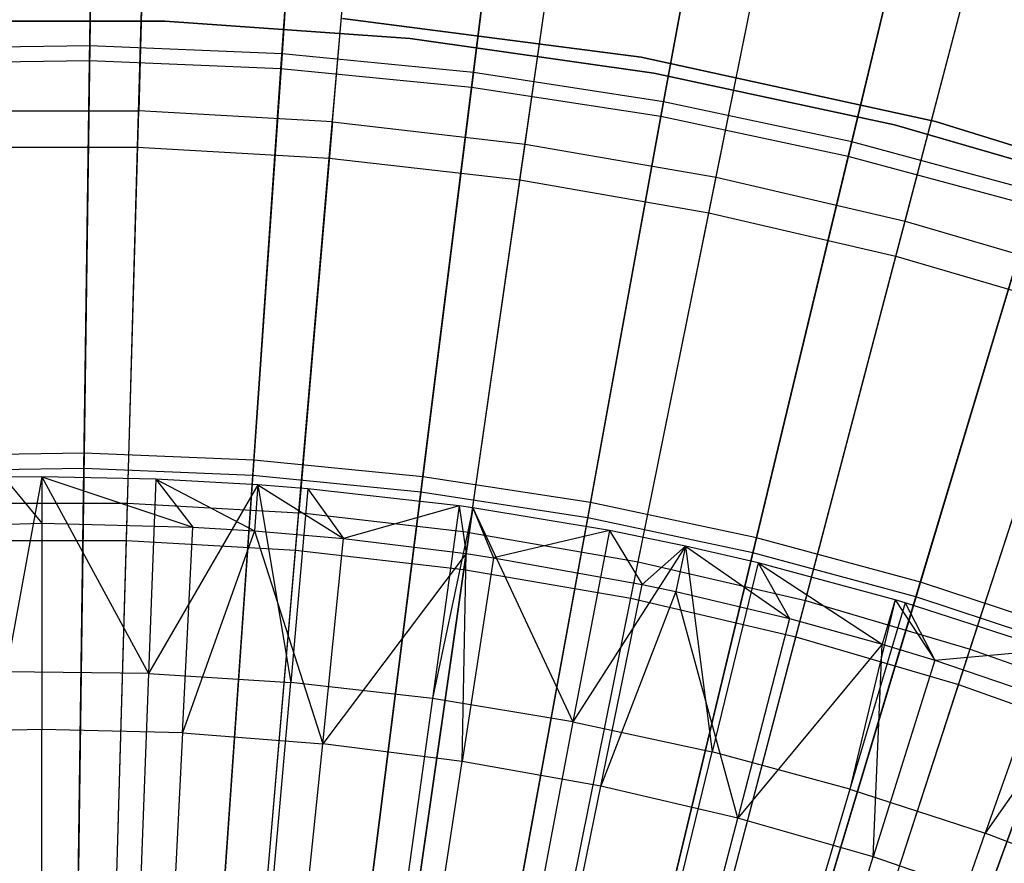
# Model space of a CAD drawing. Extents: x 0.1 to 12.1, y -6 to 6.
# Tile 265 of 334: x 6.044 to 6.775, y 1.963 to 2.589. Entities that reach past the tile are written whole.
import ezdxf

# ---------------------------------------------------------------- set-up
doc = ezdxf.new("R2010")
doc.units = 0
doc.header["$LTSCALE"] = 2.54
doc.layers.get('0').update_dxf_attribs({"linetype": 'CONTINUOUS'})

# ---------------------------------------------------------------- blocks, each defined once
blk = doc.blocks.new('DROPS_COLOR_B-11195_STL')
at = {"color": 0}
for p, q in [((6.14011, 2.80421, 12.72197), (6.13204, 2.52169, 12.88484)), ((6.14011, 2.80421, 12.72197), (6.13204, 2.52169, 12.88484)), ((6.27588, 2.51346, 12.88484), (6.30007, 2.79506, 12.72197)), ((6.27588, 2.51346, 12.88484), (6.30007, 2.79506, 12.72197)), ((6.13127, 2.4948, 2.48739), (6.13937, 2.77816, 2.64879)), ((6.13127, 2.4948, 2.48739), (6.13937, 2.77816, 2.64879)), ((6.41902, 2.49704, 12.88484), (6.45924, 2.7768, 12.72197)), ((6.41902, 2.49704, 12.88484), (6.45924, 2.7768, 12.72197)), ((6.27358, 2.48666, 2.48739), (6.29784, 2.7691, 2.64879)), ((6.27358, 2.48666, 2.48739), (6.29784, 2.7691, 2.64879)), ((6.41519, 2.47041, 2.48739), (6.45554, 2.75101, 2.64879)), ((6.41519, 2.47041, 2.48739), (6.45554, 2.75101, 2.64879)), ((6.56099, 2.47247, 12.88484), (6.61712, 2.74948, 12.72197)), ((6.56099, 2.47247, 12.88484), (6.61712, 2.74948, 12.72197)), ((6.55565, 2.44611, 2.48739), (6.61194, 2.72394, 2.64879)), ((6.55565, 2.44611, 2.48739), (6.61194, 2.72394, 2.64879)), ((6.70132, 2.43983, 12.88484), (6.77317, 2.71319, 12.72197)), ((6.70132, 2.43983, 12.88484), (6.77317, 2.71319, 12.72197)), ((6.69448, 2.41382, 2.48739), (6.76655, 2.68799, 2.64879)), ((6.69448, 2.41382, 2.48739), (6.76655, 2.68799, 2.64879)), ((6.28351, 2.59038, 171.7), (6.50536, 2.56157, 171.7)), ((6.50536, 2.56157, 164.1), (6.28351, 2.59038, 164.1)), ((6.50536, 2.56157, 164.1), (6.28351, 2.59038, 164.1)), ((6.28351, 2.59038, 171.7), (6.50536, 2.56157, 171.7)), ((6.1514, 2.58839, 164.4), (5.96859, 2.58839, 164.4)), ((5.96859, 2.58839, 164.3), (6.1514, 2.58839, 164.3)), ((6.1514, 2.58839, 164.4), (5.96859, 2.58839, 164.4)), ((5.96859, 2.58839, 164.3), (6.1514, 2.58839, 164.3)), ((6.33376, 2.57549, 164.4), (6.1514, 2.58839, 164.4)), ((6.1514, 2.58839, 164.3), (6.33376, 2.57549, 164.3)), ((6.1514, 2.58839, 164.4), (6.1514, 2.58839, 164.3)), ((6.33376, 2.57549, 164.4), (6.1514, 2.58839, 164.4)), ((6.1514, 2.58839, 164.3), (6.33376, 2.57549, 164.3)), ((6.1514, 2.58839, 164.4), (6.1514, 2.58839, 164.3)), ((6.51475, 2.54977, 164.4), (6.33376, 2.57549, 164.4)), ((6.33376, 2.57549, 164.3), (6.51475, 2.54977, 164.3)), ((6.33376, 2.57549, 164.4), (6.33376, 2.57549, 164.3)), ((6.51475, 2.54977, 164.4), (6.33376, 2.57549, 164.4)), ((6.33376, 2.57549, 164.3), (6.51475, 2.54977, 164.3)), ((6.33376, 2.57549, 164.4), (6.33376, 2.57549, 164.3)), ((6.50536, 2.56157, 171.7), (6.72392, 2.5138, 171.7)), ((6.72392, 2.5138, 164.1), (6.50536, 2.56157, 164.1)), ((6.50536, 2.56157, 164.1), (6.50536, 2.56157, 171.7)), ((6.50536, 2.56157, 164.1), (6.50536, 2.56157, 171.7)), ((6.72392, 2.5138, 164.1), (6.50536, 2.56157, 164.1)), ((6.50536, 2.56157, 171.7), (6.72392, 2.5138, 171.7)), ((6.69347, 2.51134, 164.4), (6.51475, 2.54977, 164.4)), ((6.51475, 2.54977, 164.3), (6.69347, 2.51134, 164.3)), ((6.51475, 2.54977, 164.4), (6.51475, 2.54977, 164.3)), ((6.69347, 2.51134, 164.4), (6.51475, 2.54977, 164.4)), ((6.51475, 2.54977, 164.3), (6.69347, 2.51134, 164.3)), ((6.51475, 2.54977, 164.4), (6.51475, 2.54977, 164.3)), ((5.98796, 2.52169, 12.88484), (6.13204, 2.52169, 12.88484)), ((5.98796, 2.52169, 12.88484), (6.13204, 2.52169, 12.88484)), ((6.12372, 2.2306, 13.03183), (6.13204, 2.52169, 12.88484)), ((6.12372, 2.2306, 13.03183), (6.13204, 2.52169, 12.88484)), ((6.27588, 2.51346, 12.88484), (6.13204, 2.52169, 12.88484)), ((6.27588, 2.51346, 12.88484), (6.13204, 2.52169, 12.88484)), ((6.27588, 2.51346, 12.88484), (6.25096, 2.22332, 13.03183)), ((6.27588, 2.51346, 12.88484), (6.25096, 2.22332, 13.03183)), ((6.27588, 2.51346, 12.88484), (6.41902, 2.49704, 12.88484)), ((6.27588, 2.51346, 12.88484), (6.41902, 2.49704, 12.88484)), ((6.86904, 2.4604, 164.4), (6.69347, 2.51134, 164.4)), ((6.69347, 2.51134, 164.3), (6.86904, 2.4604, 164.3)), ((6.69347, 2.51134, 164.4), (6.69347, 2.51134, 164.3)), ((6.86904, 2.4604, 164.4), (6.69347, 2.51134, 164.4)), ((6.69347, 2.51134, 164.3), (6.86904, 2.4604, 164.3)), ((6.69347, 2.51134, 164.4), (6.69347, 2.51134, 164.3)), ((6.72392, 2.5138, 171.7), (6.93756, 2.44743, 171.7)), ((6.93756, 2.44743, 164.1), (6.72392, 2.5138, 164.1)), ((6.72392, 2.5138, 164.1), (6.72392, 2.5138, 171.7)), ((6.72392, 2.5138, 164.1), (6.72392, 2.5138, 171.7)), ((6.93756, 2.44743, 164.1), (6.72392, 2.5138, 164.1)), ((6.72392, 2.5138, 171.7), (6.93756, 2.44743, 171.7)), ((5.98873, 2.4948, 2.48739), (6.13127, 2.4948, 2.48739)), ((5.98873, 2.4948, 2.48739), (6.13127, 2.4948, 2.48739)), ((6.12293, 2.20295, 2.3419), (6.13127, 2.4948, 2.48739)), ((6.12293, 2.20295, 2.3419), (6.13127, 2.4948, 2.48739)), ((6.13127, 2.4948, 2.48739), (6.27358, 2.48666, 2.48739)), ((6.13127, 2.4948, 2.48739), (6.27358, 2.48666, 2.48739)), ((6.37758, 2.20879, 13.03183), (6.41902, 2.49704, 12.88484)), ((6.37758, 2.20879, 13.03183), (6.41902, 2.49704, 12.88484)), ((6.41902, 2.49704, 12.88484), (6.56099, 2.47247, 12.88484)), ((6.41902, 2.49704, 12.88484), (6.56099, 2.47247, 12.88484)), ((6.24859, 2.19577, 2.3419), (6.27358, 2.48666, 2.48739)), ((6.24859, 2.19577, 2.3419), (6.27358, 2.48666, 2.48739)), ((6.27358, 2.48666, 2.48739), (6.41519, 2.47041, 2.48739)), ((6.27358, 2.48666, 2.48739), (6.41519, 2.47041, 2.48739)), ((6.50316, 2.18706, 13.03183), (6.56099, 2.47247, 12.88484)), ((6.50316, 2.18706, 13.03183), (6.56099, 2.47247, 12.88484)), ((6.56099, 2.47247, 12.88484), (6.70132, 2.43983, 12.88484)), ((6.56099, 2.47247, 12.88484), (6.70132, 2.43983, 12.88484)), ((6.37364, 2.18142, 2.3419), (6.41519, 2.47041, 2.48739)), ((6.37364, 2.18142, 2.3419), (6.41519, 2.47041, 2.48739)), ((6.41519, 2.47041, 2.48739), (6.55565, 2.44611, 2.48739)), ((6.41519, 2.47041, 2.48739), (6.55565, 2.44611, 2.48739)), ((6.49766, 2.15996, 2.3419), (6.55565, 2.44611, 2.48739)), ((6.49766, 2.15996, 2.3419), (6.55565, 2.44611, 2.48739)), ((6.55565, 2.44611, 2.48739), (6.69448, 2.41382, 2.48739)), ((6.55565, 2.44611, 2.48739), (6.69448, 2.41382, 2.48739)), ((6.62729, 2.15819, 13.03183), (6.70132, 2.43983, 12.88484)), ((6.62729, 2.15819, 13.03183), (6.70132, 2.43983, 12.88484)), ((6.70132, 2.43983, 12.88484), (6.83956, 2.39924, 12.88484)), ((6.70132, 2.43983, 12.88484), (6.83956, 2.39924, 12.88484)), ((6.62026, 2.13145, 2.3419), (6.69448, 2.41382, 2.48739)), ((6.62026, 2.13145, 2.3419), (6.69448, 2.41382, 2.48739)), ((6.69448, 2.41382, 2.48739), (6.83125, 2.37366, 2.48739)), ((6.69448, 2.41382, 2.48739), (6.83125, 2.37366, 2.48739)), ((6.74957, 2.12229, 13.03183), (6.83956, 2.39924, 12.88484)), ((6.74957, 2.12229, 13.03183), (6.83956, 2.39924, 12.88484)), ((6.74103, 2.09599, 2.3419), (6.83125, 2.37366, 2.48739)), ((6.74103, 2.09599, 2.3419), (6.83125, 2.37366, 2.48739)), ((6.06004, 2.25, 13.3555), (6.03176, 2.24982, 13.3555)), ((6.06004, 2.25, 13.3555), (6.03176, 2.24982, 13.3555)), ((6.03176, 2.24982, 13.3555), (6.06004, 2.21561, 13.28327)), ((6.03176, 2.24982, 13.3555), (6.06004, 2.21561, 13.28327)), ((6.06004, 2.25, 13.3555), (6.03358, 2.10542, 13.42236)), ((6.06004, 2.25, 13.3555), (6.03358, 2.10542, 13.42236)), ((6.14484, 2.2484, 13.3555), (6.06004, 2.25, 13.3555)), ((6.06004, 2.25, 13.3555), (6.1394, 2.10409, 13.42236)), ((6.06004, 2.25, 13.3555), (6.1394, 2.10409, 13.42236)), ((6.06004, 2.25, 13.3555), (6.06004, 2.21561, 13.28327)), ((6.06004, 2.25, 13.3555), (6.06004, 2.21561, 13.28327)), ((6.06004, 2.25, 13.3555), (6.17226, 2.21276, 13.28327)), ((6.06004, 2.25, 13.3555), (6.17226, 2.21276, 13.28327)), ((6.14484, 2.2484, 13.3555), (6.06004, 2.25, 13.3555)), ((6.14484, 2.2484, 13.3555), (6.1394, 2.10409, 13.42236)), ((6.14484, 2.2484, 13.3555), (6.1394, 2.10409, 13.42236)), ((6.22055, 2.24427, 13.3555), (6.14484, 2.2484, 13.3555)), ((6.14484, 2.2484, 13.3555), (6.17226, 2.21276, 13.28327)), ((6.14484, 2.2484, 13.3555), (6.17226, 2.21276, 13.28327)), ((6.14484, 2.2484, 13.3555), (6.2181, 2.20996, 13.28327)), ((6.14484, 2.2484, 13.3555), (6.2181, 2.20996, 13.28327)), ((6.22055, 2.24427, 13.3555), (6.14484, 2.2484, 13.3555)), ((6.22055, 2.24427, 13.3555), (6.1394, 2.10409, 13.42236)), ((6.22055, 2.24427, 13.3555), (6.1394, 2.10409, 13.42236)), ((6.22055, 2.24427, 13.3555), (6.2181, 2.20996, 13.28327)), ((6.22055, 2.24427, 13.3555), (6.2181, 2.20996, 13.28327)), ((6.2577, 2.2413, 13.3555), (6.22055, 2.24427, 13.3555)), ((6.22055, 2.24427, 13.3555), (6.24502, 2.09745, 13.42236)), ((6.22055, 2.24427, 13.3555), (6.24502, 2.09745, 13.42236)), ((6.22055, 2.24427, 13.3555), (6.28419, 2.20424, 13.28327)), ((6.2577, 2.2413, 13.3555), (6.22055, 2.24427, 13.3555)), ((6.22055, 2.24427, 13.3555), (6.28419, 2.20424, 13.28327)), ((6.2577, 2.2413, 13.3555), (6.24502, 2.09745, 13.42236)), ((6.2577, 2.2413, 13.3555), (6.24502, 2.09745, 13.42236)), ((6.37007, 2.22854, 13.3555), (6.2577, 2.2413, 13.3555)), ((6.2577, 2.2413, 13.3555), (6.28419, 2.20424, 13.28327)), ((6.2577, 2.2413, 13.3555), (6.28419, 2.20424, 13.28327)), ((6.37007, 2.22854, 13.3555), (6.2577, 2.2413, 13.3555)), ((5.99628, 2.2306, 13.03183), (6.12372, 2.2306, 13.03183)), ((5.99628, 2.2306, 13.03183), (6.12372, 2.2306, 13.03183)), ((6.11519, 1.93183, 13.16251), (6.12372, 2.2306, 13.03183)), ((6.11519, 1.93183, 13.16251), (6.12372, 2.2306, 13.03183)), ((6.12372, 2.2306, 13.03183), (6.25096, 2.22332, 13.03183)), ((6.12372, 2.2306, 13.03183), (6.25096, 2.22332, 13.03183)), ((6.22538, 1.92553, 13.16251), (6.25096, 2.22332, 13.03183)), ((6.22538, 1.92553, 13.16251), (6.25096, 2.22332, 13.03183)), ((6.37758, 2.20879, 13.03183), (6.25096, 2.22332, 13.03183)), ((6.37758, 2.20879, 13.03183), (6.25096, 2.22332, 13.03183)), ((6.37007, 2.22854, 13.3555), (6.28419, 2.20424, 13.28327)), ((6.37007, 2.22854, 13.3555), (6.28419, 2.20424, 13.28327)), ((6.37007, 2.22854, 13.3555), (6.35017, 2.08551, 13.42236)), ((6.37007, 2.22854, 13.3555), (6.35017, 2.08551, 13.42236)), ((6.38025, 2.2271, 13.3555), (6.35017, 2.08551, 13.42236)), ((6.38025, 2.2271, 13.3555), (6.35017, 2.08551, 13.42236)), ((6.38025, 2.2271, 13.3555), (6.37007, 2.22854, 13.3555)), ((6.37007, 2.22854, 13.3555), (6.37535, 2.19306, 13.28327)), ((6.37007, 2.22854, 13.3555), (6.37535, 2.19306, 13.28327)), ((6.38025, 2.2271, 13.3555), (6.37007, 2.22854, 13.3555)), ((6.38025, 2.2271, 13.3555), (6.37535, 2.19306, 13.28327)), ((6.38025, 2.2271, 13.3555), (6.37535, 2.19306, 13.28327)), ((6.48165, 2.21015, 13.3555), (6.38025, 2.2271, 13.3555)), ((6.38025, 2.2271, 13.3555), (6.45459, 2.06829, 13.42236)), ((6.38025, 2.2271, 13.3555), (6.45459, 2.06829, 13.42236)), ((6.38025, 2.2271, 13.3555), (6.39554, 2.19006, 13.28327)), ((6.38025, 2.2271, 13.3555), (6.39554, 2.19006, 13.28327)), ((6.48165, 2.21015, 13.3555), (6.38025, 2.2271, 13.3555)), ((5.94782, 2.21276, 13.28327), (6.06004, 2.21561, 13.28327)), ((5.94782, 2.21276, 13.28327), (6.06004, 2.21561, 13.28327)), ((6.06004, 2.21561, 13.28327), (6.06004, 2.06261, 13.35397)), ((6.06004, 2.21561, 13.28327), (6.17226, 2.21276, 13.28327)), ((6.06004, 2.21561, 13.28327), (6.06004, 2.06261, 13.35397)), ((6.06004, 2.21561, 13.28327), (6.17226, 2.21276, 13.28327)), ((6.16451, 2.05996, 13.35397), (6.17226, 2.21276, 13.28327)), ((6.16451, 2.05996, 13.35397), (6.17226, 2.21276, 13.28327)), ((6.2181, 2.20996, 13.28327), (6.16451, 2.05996, 13.35397)), ((6.2181, 2.20996, 13.28327), (6.16451, 2.05996, 13.35397)), ((6.17226, 2.21276, 13.28327), (6.2181, 2.20996, 13.28327)), ((6.17226, 2.21276, 13.28327), (6.2181, 2.20996, 13.28327)), ((6.2181, 2.20996, 13.28327), (6.26871, 2.05203, 13.35397)), ((6.2181, 2.20996, 13.28327), (6.26871, 2.05203, 13.35397)), ((6.2181, 2.20996, 13.28327), (6.28419, 2.20424, 13.28327)), ((6.2181, 2.20996, 13.28327), (6.28419, 2.20424, 13.28327)), ((6.37758, 2.20879, 13.03183), (6.33504, 1.91295, 13.16251)), ((6.37758, 2.20879, 13.03183), (6.33504, 1.91295, 13.16251)), ((6.37758, 2.20879, 13.03183), (6.50316, 2.18706, 13.03183)), ((6.37758, 2.20879, 13.03183), (6.50316, 2.18706, 13.03183)), ((6.48165, 2.21015, 13.3555), (6.39554, 2.19006, 13.28327)), ((6.48165, 2.21015, 13.3555), (6.39554, 2.19006, 13.28327)), ((6.48165, 2.21015, 13.3555), (6.45459, 2.06829, 13.42236)), ((6.48165, 2.21015, 13.3555), (6.45459, 2.06829, 13.42236)), ((6.53831, 2.19858, 13.3555), (6.48165, 2.21015, 13.3555)), ((6.48165, 2.21015, 13.3555), (6.50604, 2.17026, 13.28327)), ((6.48165, 2.21015, 13.3555), (6.50604, 2.17026, 13.28327)), ((6.53831, 2.19858, 13.3555), (6.48165, 2.21015, 13.3555)), ((5.99707, 2.20295, 2.3419), (6.12293, 2.20295, 2.3419)), ((5.99707, 2.20295, 2.3419), (6.12293, 2.20295, 2.3419)), ((6.11438, 1.90352, 2.21277), (6.12293, 2.20295, 2.3419)), ((6.11438, 1.90352, 2.21277), (6.12293, 2.20295, 2.3419)), ((6.12293, 2.20295, 2.3419), (6.24859, 2.19577, 2.3419)), ((6.12293, 2.20295, 2.3419), (6.24859, 2.19577, 2.3419)), ((6.26871, 2.05203, 13.35397), (6.28419, 2.20424, 13.28327)), ((6.26871, 2.05203, 13.35397), (6.28419, 2.20424, 13.28327)), ((6.28419, 2.20424, 13.28327), (6.37535, 2.19306, 13.28327)), ((6.28419, 2.20424, 13.28327), (6.37535, 2.19306, 13.28327)), ((6.22296, 1.89731, 2.21277), (6.24859, 2.19577, 2.3419)), ((6.22296, 1.89731, 2.21277), (6.24859, 2.19577, 2.3419)), ((6.24859, 2.19577, 2.3419), (6.37364, 2.18142, 2.3419)), ((6.24859, 2.19577, 2.3419), (6.37364, 2.18142, 2.3419)), ((6.53831, 2.19858, 13.3555), (6.45459, 2.06829, 13.42236)), ((6.53831, 2.19858, 13.3555), (6.45459, 2.06829, 13.42236)), ((6.53831, 2.19858, 13.3555), (6.50604, 2.17026, 13.28327)), ((6.53831, 2.19858, 13.3555), (6.50604, 2.17026, 13.28327)), ((6.53831, 2.19858, 13.3555), (6.531, 2.16497, 13.28327)), ((6.53831, 2.19858, 13.3555), (6.531, 2.16497, 13.28327)), ((6.59216, 2.18617, 13.3555), (6.53831, 2.19858, 13.3555)), ((6.53831, 2.19858, 13.3555), (6.55801, 2.04586, 13.42236)), ((6.53831, 2.19858, 13.3555), (6.55801, 2.04586, 13.42236)), ((6.53831, 2.19858, 13.3555), (6.61539, 2.14488, 13.28327)), ((6.53831, 2.19858, 13.3555), (6.61539, 2.14488, 13.28327)), ((6.59216, 2.18617, 13.3555), (6.53831, 2.19858, 13.3555)), ((6.37535, 2.19306, 13.28327), (6.26871, 2.05203, 13.35397)), ((6.37535, 2.19306, 13.28327), (6.26871, 2.05203, 13.35397)), ((6.37237, 2.03883, 13.35397), (6.37535, 2.19306, 13.28327)), ((6.37237, 2.03883, 13.35397), (6.37535, 2.19306, 13.28327)), ((6.39554, 2.19006, 13.28327), (6.37237, 2.03883, 13.35397)), ((6.39554, 2.19006, 13.28327), (6.37237, 2.03883, 13.35397)), ((6.37535, 2.19306, 13.28327), (6.39554, 2.19006, 13.28327)), ((6.37535, 2.19306, 13.28327), (6.39554, 2.19006, 13.28327)), ((6.39554, 2.19006, 13.28327), (6.50604, 2.17026, 13.28327)), ((6.39554, 2.19006, 13.28327), (6.50604, 2.17026, 13.28327)), ((6.4438, 1.89412, 13.16251), (6.50316, 2.18706, 13.03183)), ((6.4438, 1.89412, 13.16251), (6.50316, 2.18706, 13.03183)), ((6.50316, 2.18706, 13.03183), (6.62729, 2.15819, 13.03183)), ((6.50316, 2.18706, 13.03183), (6.62729, 2.15819, 13.03183)), ((6.33101, 1.88491, 2.21277), (6.37364, 2.18142, 2.3419)), ((6.33101, 1.88491, 2.21277), (6.37364, 2.18142, 2.3419)), ((6.37364, 2.18142, 2.3419), (6.49766, 2.15996, 2.3419)), ((6.37364, 2.18142, 2.3419), (6.49766, 2.15996, 2.3419)), ((6.59216, 2.18617, 13.3555), (6.55801, 2.04586, 13.42236)), ((6.59216, 2.18617, 13.3555), (6.55801, 2.04586, 13.42236)), ((6.69394, 2.15886, 13.3555), (6.59216, 2.18617, 13.3555)), ((6.59216, 2.18617, 13.3555), (6.61539, 2.14488, 13.28327)), ((6.59216, 2.18617, 13.3555), (6.61539, 2.14488, 13.28327)), ((6.59216, 2.18617, 13.3555), (6.68425, 2.12586, 13.28327)), ((6.59216, 2.18617, 13.3555), (6.68425, 2.12586, 13.28327)), ((6.69394, 2.15886, 13.3555), (6.59216, 2.18617, 13.3555)), ((6.47524, 2.02039, 13.35397), (6.50604, 2.17026, 13.28327)), ((6.47524, 2.02039, 13.35397), (6.50604, 2.17026, 13.28327)), ((6.531, 2.16497, 13.28327), (6.47524, 2.02039, 13.35397)), ((6.531, 2.16497, 13.28327), (6.47524, 2.02039, 13.35397)), ((6.50604, 2.17026, 13.28327), (6.531, 2.16497, 13.28327)), ((6.50604, 2.17026, 13.28327), (6.531, 2.16497, 13.28327)), ((6.531, 2.16497, 13.28327), (6.61539, 2.14488, 13.28327)), ((6.57704, 1.99677, 13.35397), (6.531, 2.16497, 13.28327)), ((6.57704, 1.99677, 13.35397), (6.531, 2.16497, 13.28327)), ((6.531, 2.16497, 13.28327), (6.61539, 2.14488, 13.28327)), ((6.43817, 1.86637, 2.21277), (6.49766, 2.15996, 2.3419)), ((6.43817, 1.86637, 2.21277), (6.49766, 2.15996, 2.3419)), ((6.49766, 2.15996, 2.3419), (6.62026, 2.13145, 2.3419)), ((6.49766, 2.15996, 2.3419), (6.62026, 2.13145, 2.3419)), ((6.55131, 1.86913, 13.16251), (6.62729, 2.15819, 13.03183)), ((6.55131, 1.86913, 13.16251), (6.62729, 2.15819, 13.03183)), ((6.62729, 2.15819, 13.03183), (6.74957, 2.12229, 13.03183)), ((6.62729, 2.15819, 13.03183), (6.74957, 2.12229, 13.03183)), ((6.69394, 2.15886, 13.3555), (6.66017, 2.01825, 13.42236)), ((6.69394, 2.15886, 13.3555), (6.66017, 2.01825, 13.42236)), ((6.69394, 2.15886, 13.3555), (6.68425, 2.12586, 13.28327)), ((6.69394, 2.15886, 13.3555), (6.68425, 2.12586, 13.28327)), ((6.70133, 2.15667, 13.3555), (6.69394, 2.15886, 13.3555)), ((6.69394, 2.15886, 13.3555), (6.72331, 2.114, 13.28327)), ((6.69394, 2.15886, 13.3555), (6.72331, 2.114, 13.28327)), ((6.70133, 2.15667, 13.3555), (6.69394, 2.15886, 13.3555)), ((6.70133, 2.15667, 13.3555), (6.66017, 2.01825, 13.42236)), ((6.70133, 2.15667, 13.3555), (6.66017, 2.01825, 13.42236)), ((6.80888, 2.12173, 13.3555), (6.70133, 2.15667, 13.3555)), ((6.70133, 2.15667, 13.3555), (6.72331, 2.114, 13.28327)), ((6.70133, 2.15667, 13.3555), (6.72331, 2.114, 13.28327)), ((6.80888, 2.12173, 13.3555), (6.70133, 2.15667, 13.3555)), ((6.61539, 2.14488, 13.28327), (6.57704, 1.99677, 13.35397)), ((6.61539, 2.14488, 13.28327), (6.57704, 1.99677, 13.35397)), ((6.61539, 2.14488, 13.28327), (6.68425, 2.12586, 13.28327)), ((6.61539, 2.14488, 13.28327), (6.68425, 2.12586, 13.28327)), ((6.54411, 1.84173, 2.21277), (6.62026, 2.13145, 2.3419)), ((6.54411, 1.84173, 2.21277), (6.62026, 2.13145, 2.3419)), ((6.62026, 2.13145, 2.3419), (6.74103, 2.09599, 2.3419)), ((6.62026, 2.13145, 2.3419), (6.74103, 2.09599, 2.3419)), ((6.68425, 2.12586, 13.28327), (6.57704, 1.99677, 13.35397)), ((6.68425, 2.12586, 13.28327), (6.57704, 1.99677, 13.35397)), ((6.65721, 1.83803, 13.16251), (6.74957, 2.12229, 13.03183)), ((6.65721, 1.83803, 13.16251), (6.74957, 2.12229, 13.03183)), ((6.67751, 1.96802, 13.35397), (6.68425, 2.12586, 13.28327)), ((6.67751, 1.96802, 13.35397), (6.68425, 2.12586, 13.28327)), ((6.68425, 2.12586, 13.28327), (6.72331, 2.114, 13.28327)), ((6.68425, 2.12586, 13.28327), (6.72331, 2.114, 13.28327)), ((6.72331, 2.114, 13.28327), (6.80888, 2.12173, 13.3555)), ((6.72331, 2.114, 13.28327), (6.80888, 2.12173, 13.3555)), ((6.74957, 2.12229, 13.03183), (6.86961, 2.07946, 13.03183)), ((6.74957, 2.12229, 13.03183), (6.86961, 2.07946, 13.03183)), ((6.80888, 2.12173, 13.3555), (6.76082, 1.98555, 13.42236)), ((6.80888, 2.12173, 13.3555), (6.76082, 1.98555, 13.42236)), ((6.72331, 2.114, 13.28327), (6.67751, 1.96802, 13.35397)), ((6.72331, 2.114, 13.28327), (6.67751, 1.96802, 13.35397)), ((6.72331, 2.114, 13.28327), (6.82953, 2.07769, 13.28327)), ((6.72331, 2.114, 13.28327), (6.82953, 2.07769, 13.28327)), ((6.84633, 2.10814, 13.3555), (6.76082, 1.98555, 13.42236)), ((6.84633, 2.10814, 13.3555), (6.76082, 1.98555, 13.42236)), ((6.1394, 2.10409, 13.42236), (6.03358, 2.10542, 13.42236)), ((6.1394, 2.10409, 13.42236), (6.03358, 2.10542, 13.42236)), ((6.1394, 2.10409, 13.42236), (6.13369, 1.9527, 13.48847)), ((6.1394, 2.10409, 13.42236), (6.13369, 1.9527, 13.48847)), ((6.1394, 2.10409, 13.42236), (6.24502, 2.09745, 13.42236)), ((6.1394, 2.10409, 13.42236), (6.24502, 2.09745, 13.42236)), ((6.23171, 1.94653, 13.48847), (6.24502, 2.09745, 13.42236)), ((6.23171, 1.94653, 13.48847), (6.24502, 2.09745, 13.42236)), ((6.35017, 2.08551, 13.42236), (6.24502, 2.09745, 13.42236)), ((6.35017, 2.08551, 13.42236), (6.24502, 2.09745, 13.42236)), ((6.64846, 1.81109, 2.21277), (6.74103, 2.09599, 2.3419)), ((6.64846, 1.81109, 2.21277), (6.74103, 2.09599, 2.3419)), ((6.74103, 2.09599, 2.3419), (6.85957, 2.05369, 2.3419)), ((6.74103, 2.09599, 2.3419), (6.85957, 2.05369, 2.3419)), ((6.35017, 2.08551, 13.42236), (6.32929, 1.93545, 13.48847)), ((6.35017, 2.08551, 13.42236), (6.32929, 1.93545, 13.48847)), ((6.45459, 2.06829, 13.42236), (6.35017, 2.08551, 13.42236)), ((6.45459, 2.06829, 13.42236), (6.35017, 2.08551, 13.42236)), ((6.06004, 2.06261, 13.35397), (5.95557, 2.05996, 13.35397)), ((6.06004, 2.06261, 13.35397), (5.95557, 2.05996, 13.35397)), ((6.16451, 2.05996, 13.35397), (6.06004, 2.06261, 13.35397)), ((6.16451, 2.05996, 13.35397), (6.06004, 2.06261, 13.35397)), ((6.06004, 1.90845, 13.42089), (6.06004, 2.06261, 13.35397)), ((6.06004, 1.90845, 13.42089), (6.06004, 2.06261, 13.35397)), ((6.45459, 2.06829, 13.42236), (6.4262, 1.91947, 13.48847)), ((6.45459, 2.06829, 13.42236), (6.4262, 1.91947, 13.48847)), ((6.45459, 2.06829, 13.42236), (6.55801, 2.04586, 13.42236)), ((6.45459, 2.06829, 13.42236), (6.55801, 2.04586, 13.42236)), ((6.16451, 2.05996, 13.35397), (6.1567, 1.906, 13.42089)), ((6.16451, 2.05996, 13.35397), (6.1567, 1.906, 13.42089)), ((6.16451, 2.05996, 13.35397), (6.26871, 2.05203, 13.35397)), ((6.16451, 2.05996, 13.35397), (6.26871, 2.05203, 13.35397)), ((6.25311, 1.89866, 13.42089), (6.26871, 2.05203, 13.35397)), ((6.25311, 1.89866, 13.42089), (6.26871, 2.05203, 13.35397)), ((6.37237, 2.03883, 13.35397), (6.26871, 2.05203, 13.35397)), ((6.37237, 2.03883, 13.35397), (6.26871, 2.05203, 13.35397)), ((6.52218, 1.89865, 13.48847), (6.55801, 2.04586, 13.42236)), ((6.52218, 1.89865, 13.48847), (6.55801, 2.04586, 13.42236)), ((6.66017, 2.01825, 13.42236), (6.55801, 2.04586, 13.42236)), ((6.66017, 2.01825, 13.42236), (6.55801, 2.04586, 13.42236)), ((6.34903, 1.88644, 13.42089), (6.37237, 2.03883, 13.35397)), ((6.34903, 1.88644, 13.42089), (6.37237, 2.03883, 13.35397)), ((6.47524, 2.02039, 13.35397), (6.37237, 2.03883, 13.35397)), ((6.47524, 2.02039, 13.35397), (6.37237, 2.03883, 13.35397)), ((6.44421, 1.86938, 13.42089), (6.47524, 2.02039, 13.35397)), ((6.44421, 1.86938, 13.42089), (6.47524, 2.02039, 13.35397)), ((6.57704, 1.99677, 13.35397), (6.47524, 2.02039, 13.35397)), ((6.57704, 1.99677, 13.35397), (6.47524, 2.02039, 13.35397)), ((6.66017, 2.01825, 13.42236), (6.61699, 1.87303, 13.48847)), ((6.66017, 2.01825, 13.42236), (6.61699, 1.87303, 13.48847)), ((6.66017, 2.01825, 13.42236), (6.76082, 1.98555, 13.42236)), ((6.66017, 2.01825, 13.42236), (6.76082, 1.98555, 13.42236)), ((6.5384, 1.84753, 13.42089), (6.57704, 1.99677, 13.35397)), ((6.5384, 1.84753, 13.42089), (6.57704, 1.99677, 13.35397)), ((6.67751, 1.96802, 13.35397), (6.57704, 1.99677, 13.35397)), ((6.67751, 1.96802, 13.35397), (6.57704, 1.99677, 13.35397)), ((6.7104, 1.84268, 13.48847), (6.76082, 1.98555, 13.42236)), ((6.7104, 1.84268, 13.48847), (6.76082, 1.98555, 13.42236)), ((6.8597, 1.94783, 13.42236), (6.76082, 1.98555, 13.42236)), ((6.8597, 1.94783, 13.42236), (6.76082, 1.98555, 13.42236)), ((6.63136, 1.82093, 13.42089), (6.67751, 1.96802, 13.35397)), ((6.63136, 1.82093, 13.42089), (6.67751, 1.96802, 13.35397)), ((6.77639, 1.93422, 13.35397), (6.67751, 1.96802, 13.35397)), ((6.77639, 1.93422, 13.35397), (6.67751, 1.96802, 13.35397))]:
    blk.add_line(p, q, dxfattribs=at)
blk = doc.blocks.new('GROUP_1')
at = {"color": 0}
for p, q in [((6.03982, 8.86187, 11.27188), (6.03573, 8.56733, 11.4216)), ((6.03982, 8.86187, 11.27188), (6.03573, 8.56733, 11.4216)), ((6.03557, 8.55615, 0.57312), (6.03967, 8.851, 0.72223)), ((6.03557, 8.55615, 0.57312), (6.03967, 8.851, 0.72223)), ((6.19896, 8.85523, 11.27188), (6.1785, 8.56137, 11.4216)), ((6.19896, 8.85523, 11.27188), (6.1785, 8.56137, 11.4216)), ((6.17772, 8.55022, 0.57312), (6.1982, 8.84439, 0.72223)), ((6.17772, 8.55022, 0.57312), (6.1982, 8.84439, 0.72223)), ((6.35748, 8.83976, 11.27188), (6.32072, 8.54749, 11.4216)), ((6.35748, 8.83976, 11.27188), (6.32072, 8.54749, 11.4216)), ((6.31933, 8.5364, 0.57312), (6.35612, 8.82897, 0.72223)), ((6.31933, 8.5364, 0.57312), (6.35612, 8.82897, 0.72223)), ((6.51489, 8.8155, 11.27188), (6.46195, 8.52572, 11.4216)), ((6.51489, 8.8155, 11.27188), (6.46195, 8.52572, 11.4216)), ((6.45994, 8.51473, 0.57312), (6.51294, 8.80481, 0.72223)), ((6.45994, 8.51473, 0.57312), (6.51294, 8.80481, 0.72223)), ((6.67072, 8.78253, 11.27188), (6.60175, 8.49614, 11.4216)), ((6.67072, 8.78253, 11.27188), (6.60175, 8.49614, 11.4216)), ((6.59914, 8.48528, 0.57312), (6.66817, 8.77196, 0.72223)), ((6.59914, 8.48528, 0.57312), (6.66817, 8.77196, 0.72223)), ((6.03573, 8.56733, 11.4216), (5.89284, 8.56534, 11.4216)), ((6.03573, 8.56733, 11.4216), (5.89284, 8.56534, 11.4216)), ((6.03573, 8.56733, 11.4216), (6.03152, 8.26499, 11.55487)), ((6.03573, 8.56733, 11.4216), (6.03152, 8.26499, 11.55487)), ((6.1785, 8.56137, 11.4216), (6.03573, 8.56733, 11.4216)), ((6.1785, 8.56137, 11.4216), (6.03573, 8.56733, 11.4216)), ((6.1785, 8.56137, 11.4216), (6.1575, 8.25974, 11.55487)), ((6.1785, 8.56137, 11.4216), (6.1575, 8.25974, 11.55487)), ((6.32072, 8.54749, 11.4216), (6.1785, 8.56137, 11.4216)), ((6.32072, 8.54749, 11.4216), (6.1785, 8.56137, 11.4216)), ((6.03557, 8.55615, 0.57312), (5.89331, 8.55418, 0.57312)), ((6.03557, 8.55615, 0.57312), (5.89331, 8.55418, 0.57312)), ((6.03137, 8.25354, 0.44046), (6.03557, 8.55615, 0.57312)), ((6.03137, 8.25354, 0.44046), (6.03557, 8.55615, 0.57312)), ((6.17772, 8.55022, 0.57312), (6.03557, 8.55615, 0.57312)), ((6.17772, 8.55022, 0.57312), (6.03557, 8.55615, 0.57312)), ((6.15671, 8.24831, 0.44046), (6.17772, 8.55022, 0.57312)), ((6.15671, 8.24831, 0.44046), (6.17772, 8.55022, 0.57312)), ((6.31933, 8.5364, 0.57312), (6.17772, 8.55022, 0.57312)), ((6.31933, 8.5364, 0.57312), (6.17772, 8.55022, 0.57312)), ((6.32072, 8.54749, 11.4216), (6.28299, 8.24749, 11.55487)), ((6.32072, 8.54749, 11.4216), (6.28299, 8.24749, 11.55487)), ((6.46195, 8.52572, 11.4216), (6.32072, 8.54749, 11.4216)), ((6.46195, 8.52572, 11.4216), (6.32072, 8.54749, 11.4216)), ((6.28156, 8.23613, 0.44046), (6.31933, 8.5364, 0.57312)), ((6.28156, 8.23613, 0.44046), (6.31933, 8.5364, 0.57312)), ((6.45994, 8.51473, 0.57312), (6.31933, 8.5364, 0.57312)), ((6.45994, 8.51473, 0.57312), (6.31933, 8.5364, 0.57312)), ((6.46195, 8.52572, 11.4216), (6.40761, 8.22828, 11.55487)), ((6.46195, 8.52572, 11.4216), (6.40761, 8.22828, 11.55487)), ((6.60175, 8.49614, 11.4216), (6.46195, 8.52572, 11.4216)), ((6.60175, 8.49614, 11.4216), (6.46195, 8.52572, 11.4216)), ((6.40555, 8.21702, 0.44046), (6.45994, 8.51473, 0.57312)), ((6.40555, 8.21702, 0.44046), (6.45994, 8.51473, 0.57312)), ((6.59914, 8.48528, 0.57312), (6.45994, 8.51473, 0.57312)), ((6.59914, 8.48528, 0.57312), (6.45994, 8.51473, 0.57312)), ((6.60175, 8.49614, 11.4216), (6.53096, 8.20218, 11.55487)), ((6.60175, 8.49614, 11.4216), (6.53096, 8.20218, 11.55487)), ((6.7397, 8.45884, 11.4216), (6.60175, 8.49614, 11.4216)), ((6.7397, 8.45884, 11.4216), (6.60175, 8.49614, 11.4216)), ((6.52828, 8.19105, 0.44046), (6.59914, 8.48528, 0.57312)), ((6.52828, 8.19105, 0.44046), (6.59914, 8.48528, 0.57312)), ((6.73648, 8.44814, 0.57312), (6.59914, 8.48528, 0.57312)), ((6.73648, 8.44814, 0.57312), (6.59914, 8.48528, 0.57312)), ((6.7397, 8.45884, 11.4216), (6.65268, 8.16927, 11.55487)), ((6.7397, 8.45884, 11.4216), (6.65268, 8.16927, 11.55487)), ((6.64938, 8.1583, 0.44046), (6.73648, 8.44814, 0.57312)), ((6.64938, 8.1583, 0.44046), (6.73648, 8.44814, 0.57312)), ((6.03152, 8.26499, 11.55487), (5.90545, 8.26324, 11.55487)), ((6.03152, 8.26499, 11.55487), (5.90545, 8.26324, 11.55487)), ((6.03152, 8.26499, 11.55487), (6.02723, 7.95578, 11.6713)), ((6.03152, 8.26499, 11.55487), (6.02723, 7.95578, 11.6713)), ((6.1575, 8.25974, 11.55487), (6.03152, 8.26499, 11.55487)), ((6.1575, 8.25974, 11.55487), (6.03152, 8.26499, 11.55487)), ((6.1575, 8.25974, 11.55487), (6.13603, 7.95124, 11.6713)), ((6.1575, 8.25974, 11.55487), (6.13603, 7.95124, 11.6713)), ((6.28299, 8.24749, 11.55487), (6.1575, 8.25974, 11.55487)), ((6.28299, 8.24749, 11.55487), (6.1575, 8.25974, 11.55487)), ((6.03137, 8.25354, 0.44046), (5.90593, 8.2518, 0.44046)), ((6.03137, 8.25354, 0.44046), (5.90593, 8.2518, 0.44046)), ((6.02706, 7.94409, 0.32467), (6.03137, 8.25354, 0.44046)), ((6.02706, 7.94409, 0.32467), (6.03137, 8.25354, 0.44046)), ((6.15671, 8.24831, 0.44046), (6.03137, 8.25354, 0.44046)), ((6.15671, 8.24831, 0.44046), (6.03137, 8.25354, 0.44046)), ((6.13521, 7.93958, 0.32467), (6.15671, 8.24831, 0.44046)), ((6.13521, 7.93958, 0.32467), (6.15671, 8.24831, 0.44046)), ((6.28156, 8.23613, 0.44046), (6.15671, 8.24831, 0.44046)), ((6.28156, 8.23613, 0.44046), (6.15671, 8.24831, 0.44046)), ((6.28299, 8.24749, 11.55487), (6.2444, 7.94066, 11.6713)), ((6.28299, 8.24749, 11.55487), (6.2444, 7.94066, 11.6713)), ((6.40761, 8.22828, 11.55487), (6.28299, 8.24749, 11.55487)), ((6.40761, 8.22828, 11.55487), (6.28299, 8.24749, 11.55487)), ((6.24295, 7.92906, 0.32467), (6.28156, 8.23613, 0.44046)), ((6.24295, 7.92906, 0.32467), (6.28156, 8.23613, 0.44046)), ((6.40555, 8.21702, 0.44046), (6.28156, 8.23613, 0.44046)), ((6.40555, 8.21702, 0.44046), (6.28156, 8.23613, 0.44046)), ((6.40761, 8.22828, 11.55487), (6.35203, 7.92407, 11.6713)), ((6.40761, 8.22828, 11.55487), (6.35203, 7.92407, 11.6713)), ((6.53096, 8.20218, 11.55487), (6.40761, 8.22828, 11.55487)), ((6.53096, 8.20218, 11.55487), (6.40761, 8.22828, 11.55487)), ((6.34993, 7.91257, 0.32467), (6.40555, 8.21702, 0.44046)), ((6.34993, 7.91257, 0.32467), (6.40555, 8.21702, 0.44046)), ((6.52828, 8.19105, 0.44046), (6.40555, 8.21702, 0.44046)), ((6.52828, 8.19105, 0.44046), (6.40555, 8.21702, 0.44046)), ((6.53096, 8.20218, 11.55487), (6.45856, 7.90153, 11.6713)), ((6.53096, 8.20218, 11.55487), (6.45856, 7.90153, 11.6713)), ((6.65268, 8.16927, 11.55487), (6.53096, 8.20218, 11.55487)), ((6.65268, 8.16927, 11.55487), (6.53096, 8.20218, 11.55487)), ((6.45583, 7.89017, 0.32467), (6.52828, 8.19105, 0.44046)), ((6.45583, 7.89017, 0.32467), (6.52828, 8.19105, 0.44046)), ((6.64938, 8.1583, 0.44046), (6.52828, 8.19105, 0.44046)), ((6.64938, 8.1583, 0.44046), (6.52828, 8.19105, 0.44046)), ((6.65268, 8.16927, 11.55487), (6.56368, 7.87311, 11.6713)), ((6.65268, 8.16927, 11.55487), (6.56368, 7.87311, 11.6713)), ((6.77237, 8.12964, 11.55487), (6.65268, 8.16927, 11.55487)), ((6.77237, 8.12964, 11.55487), (6.65268, 8.16927, 11.55487)), ((6.56032, 7.86191, 0.32467), (6.64938, 8.1583, 0.44046)), ((6.56032, 7.86191, 0.32467), (6.64938, 8.1583, 0.44046)), ((6.76848, 8.11887, 0.44046), (6.64938, 8.1583, 0.44046)), ((6.76848, 8.11887, 0.44046), (6.64938, 8.1583, 0.44046)), ((6.77237, 8.12964, 11.55487), (6.66706, 7.83888, 11.6713)), ((6.77237, 8.12964, 11.55487), (6.66706, 7.83888, 11.6713)), ((6.66307, 7.82789, 0.32467), (6.76848, 8.11887, 0.44046)), ((6.66307, 7.82789, 0.32467), (6.76848, 8.11887, 0.44046))]:
    blk.add_line(p, q, dxfattribs=at)
blk.add_blockref('DROPS_COLOR_B-11195_STL', (-0.06, 5.99731, -1.7), dxfattribs=at)

msp = doc.modelspace()

# ---------------------------------------------------------------- block references
at = {"color": 0}
msp.add_blockref('GROUP_1', (0.06, -5.99731, 1.7), dxfattribs=at)

doc.saveas('drawing.dxf')
